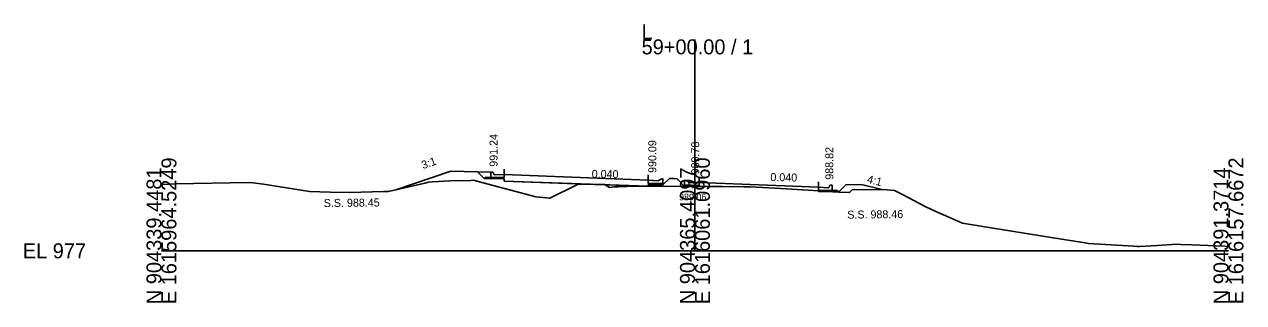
# Model space of a CAD drawing. Extents: x 1009 to 7438, y -1586 to 7964.
# Drawn here: x 5009.2 to 5237.7, y 6914 to 6966.1 of the extents above; entities that cross this region are included whole.
import ezdxf

# ---------------------------------------------------------------- set-up
doc = ezdxf.new("R2010")
doc.units = 0
for name, color, linetype in [('Default', 7, 'Continuous'), ('Exist Cross Section Cell', 7, 'Continuous'), ('Exist XS Center Line Elevation Label', 7, 'Continuous'), ('Exist XS Ground Line', 7, 'Continuous'), ('Prop XS Earthwork Shape', 7, 'Continuous'), ('Prop XS EOT Tick Mark', 7, 'Continuous'), ('Prop XS Finish Grade', 7, 'Continuous'), ('Prop XS Finish Grade CurbGutter', 7, 'Continuous'), ('Prop XS Finish Grade Earthwork', 7, 'Continuous'), ('Prop XS Finish Grade Pavement', 7, 'Continuous'), ('Prop XS Hydro Elevations', 7, 'Continuous'), ('Prop XS Pvmt Edge Slope', 7, 'Continuous'), ('Prop XS SE Text', 7, 'Continuous'), ('Prop XS Side Slope Text', 7, 'Continuous'), ('Prop XS SS Elevation Text', 7, 'Continuous'), ('Prop XS Subgrade CurbGutter', 7, 'Continuous'), ('Prop XS Subgrade Earthwork', 7, 'Continuous')]:
    doc.layers.add(name, color=color, linetype=linetype)

msp = doc.modelspace()

# ---------------------------------------------------------------- linework, layer by layer
at = {"layer": 'Default'}
msp.add_line((5133.69, 6936.51), (5134.89, 6936.51), dxfattribs=at)
at = {"layer": 'Exist Cross Section Cell'}
for p, q in [((5134.89, 6923.73), (5134.89, 6963.32)), ((5034.89, 6923.73), (5134.89, 6923.73)), ((5134.89, 6923.73), (5234.89, 6923.73))]:
    msp.add_line(p, q, dxfattribs=at)
at = {"layer": 'Exist XS Ground Line'}
for p, q in [((5034.89, 6936.13), (5037.55, 6936.3)), ((5037.55, 6936.3), (5051.23, 6936.5)), ((5051.23, 6936.5), (5052.06, 6936.48)), ((5052.06, 6936.48), (5053.99, 6936.2)), ((5053.99, 6936.2), (5062.65, 6934.85)), ((5077.42, 6934.86), (5084.24, 6936.42)), ((5084.24, 6936.42), (5084.96, 6936.57)), ((5084.96, 6936.57), (5085.67, 6936.62)), ((5085.67, 6936.62), (5089.01, 6936.81)), ((5089.01, 6936.81), (5092.86, 6936.92)), ((5092.86, 6936.92), (5093.33, 6936.93)), ((5093.33, 6936.93), (5105.05, 6933.84)), ((5107.67, 6933.58), (5112.52, 6935.98)), ((5112.52, 6935.98), (5113.03, 6936.23)), ((5113.03, 6936.23), (5113.34, 6936.22)), ((5113.34, 6936.22), (5117.99, 6936.13)), ((5117.99, 6936.13), (5118.39, 6935.87)), ((5062.65, 6934.85), (5066.49, 6934.73)), ((5066.49, 6934.73), (5070.2, 6934.68)), ((5070.2, 6934.68), (5076.51, 6934.84)), ((5076.51, 6934.84), (5077.42, 6934.86)), ((5105.05, 6933.84), (5107.11, 6933.63)), ((5118.39, 6935.87), (5118.89, 6935.57)), ((5118.89, 6935.57), (5119.72, 6935.68)), ((5119.72, 6935.68), (5120.55, 6935.74)), ((5120.55, 6935.74), (5122.11, 6935.75)), ((5122.11, 6935.75), (5128.91, 6935.82)), ((5128.91, 6935.82), (5134.89, 6935.79)), ((5134.89, 6935.79), (5137.09, 6935.78)), ((5137.09, 6935.78), (5140.05, 6935.76)), ((5140.05, 6935.76), (5144.04, 6935.73)), ((5144.04, 6935.73), (5145.24, 6935.71)), ((5145.24, 6935.71), (5149.87, 6935.48)), ((5149.87, 6935.48), (5151, 6935.42)), ((5151, 6935.42), (5160.19, 6934.81)), ((5160.19, 6934.81), (5161.88, 6934.7)), ((5161.88, 6934.7), (5163.89, 6934.62)), ((5163.89, 6934.62), (5164.37, 6935.14)), ((5164.37, 6935.14), (5168.84, 6935.21)), ((5168.84, 6935.21), (5169.4, 6935.23)), ((5169.4, 6935.23), (5170.94, 6935.12)), ((5170.94, 6935.12), (5172.3, 6935.05)), ((5172.3, 6935.05), (5173.91, 6934.19)), ((5173.91, 6934.19), (5177.81, 6932.13)), ((5107.11, 6933.63), (5107.67, 6933.58)), ((5177.81, 6932.13), (5179.46, 6931.36)), ((5179.46, 6931.36), (5185.05, 6928.9)), ((5185.05, 6928.9), (5188.84, 6928.29)), ((5188.84, 6928.29), (5199.71, 6926.56)), ((5199.71, 6926.56), (5202.01, 6926.14)), ((5202.01, 6926.14), (5208.03, 6925.21)), ((5208.03, 6925.21), (5208.63, 6925.13)), ((5208.63, 6925.13), (5217.18, 6924.6)), ((5217.18, 6924.6), (5217.77, 6924.56)), ((5217.77, 6924.56), (5218.24, 6924.53)), ((5218.24, 6924.53), (5221.55, 6924.75)), ((5221.55, 6924.75), (5225.22, 6924.99)), ((5225.22, 6924.99), (5225.96, 6924.94)), ((5225.96, 6924.94), (5228.03, 6924.85)), ((5228.03, 6924.85), (5232.55, 6924.65)), ((5232.55, 6924.65), (5234.19, 6924.59)), ((5234.19, 6924.59), (5234.89, 6924.52))]:
    msp.add_line(p, q, dxfattribs=at)
at = {"layer": 'Prop XS Earthwork Shape'}
for points in [[(5113.03, 6936.23), (5113.34, 6936.22), (5116.1, 6936.17), (5099.14, 6936.78), (5099.14, 6937.18), (5095.39, 6937.25), (5094.12, 6938.52), (5089.14, 6938.63), (5078.81, 6935.18), (5084.24, 6936.42), (5084.96, 6936.57), (5085.67, 6936.62), (5089.01, 6936.81), (5092.86, 6936.92), (5093.33, 6936.93), (5105.05, 6933.84), (5107.11, 6933.63), (5107.67, 6933.58), (5112.52, 6935.98)], [(5117.99, 6936.13), (5118.04, 6936.1), (5116.1, 6936.17)], [(5126.14, 6935.81), (5118.04, 6936.1), (5118.39, 6935.87), (5118.89, 6935.57), (5119.72, 6935.68), (5120.55, 6935.74), (5122.11, 6935.75), (5128.91, 6935.82), (5132.92, 6935.8), (5131.53, 6937.18), (5130.97, 6937.29), (5130.11, 6937.27), (5128.9, 6936.06), (5126.15, 6936.1)], [(5161.83, 6934.75), (5163.17, 6936.09), (5166.08, 6936.15), (5169.93, 6935.19), (5169.4, 6935.23), (5168.84, 6935.21), (5164.37, 6935.14), (5163.89, 6934.62), (5161.88, 6934.7), (5160.74, 6934.77)], [(5132.96, 6935.8), (5134.89, 6935.79), (5135.69, 6935.79), (5135.69, 6935.72), (5132.94, 6935.78)], [(5158.08, 6934.83), (5160.74, 6934.77), (5160.19, 6934.81), (5158.08, 6934.95)]]:
    msp.add_lwpolyline(points, close=True, dxfattribs=at)
at = {"layer": 'Prop XS EOT Tick Mark'}
for p, q in [((5099.14, 6938.01), (5099.14, 6939.01)), ((5126.15, 6936.93), (5126.15, 6937.93)), ((5135.69, 6936.55), (5135.69, 6937.55)), ((5158.08, 6935.66), (5158.08, 6936.66))]:
    msp.add_line(p, q, dxfattribs=at)
at = {"layer": 'Prop XS Finish Grade'}
msp.add_line((5096.64, 6938.47), (5094.12, 6938.52), dxfattribs=at)
at = {"layer": 'Prop XS Finish Grade CurbGutter'}
for p, q in [((5096.64, 6938.47), (5096.89, 6938.47)), ((5096.89, 6938.47), (5097.02, 6938.43)), ((5097.11, 6938.34), (5097.02, 6938.43)), ((5097.18, 6938.09), (5097.11, 6938.34)), ((5097.27, 6938), (5097.18, 6938.09)), ((5097.39, 6937.97), (5097.27, 6938)), ((5099.14, 6938.01), (5097.39, 6937.97)), ((5126.15, 6936.93), (5126.9, 6936.89)), ((5126.15, 6936.93), (5128.14, 6936.82)), ((5128.14, 6936.99), (5128.89, 6937.24)), ((5128.14, 6936.82), (5128.14, 6936.99)), ((5133.69, 6936.68), (5132.94, 6936.93)), ((5133.69, 6936.51), (5133.69, 6936.68)), ((5135.69, 6936.55), (5133.69, 6936.51)), ((5135.69, 6936.55), (5134.94, 6936.54)), ((5160.11, 6935.92), (5160.21, 6936.01)), ((5160.33, 6936.04), (5160.21, 6936.01)), ((5160.58, 6936.04), (5160.33, 6936.04)), ((5158.08, 6935.66), (5159.83, 6935.55)), ((5159.83, 6935.55), (5159.96, 6935.58)), ((5159.96, 6935.58), (5160.05, 6935.67)), ((5160.05, 6935.67), (5160.11, 6935.92))]:
    msp.add_line(p, q, dxfattribs=at)
at = {"layer": 'Prop XS Finish Grade Earthwork'}
for p, q in [((5089.14, 6938.63), (5078.81, 6935.18)), ((5094.12, 6938.52), (5089.14, 6938.63)), ((5130.11, 6937.27), (5130.97, 6937.29)), ((5130.97, 6937.29), (5131.53, 6937.18)), ((5163.17, 6936.09), (5166.08, 6936.15)), ((5166.08, 6936.15), (5169.93, 6935.19))]:
    msp.add_line(p, q, dxfattribs=at)
at = {"layer": 'Prop XS Finish Grade Pavement'}
for p, q in [((5099.14, 6938.01), (5126.15, 6936.93)), ((5135.69, 6936.55), (5158.08, 6935.66))]:
    msp.add_line(p, q, dxfattribs=at)
at = {"layer": 'Prop XS Pvmt Edge Slope'}
for p, q in [((5095.64, 6937.49), (5095.39, 6937.25)), ((5096.64, 6937.48), (5095.64, 6937.49)), ((5127.65, 6936.33), (5128.89, 6936.31)), ((5128.65, 6936.31), (5128.9, 6936.06)), ((5134.19, 6936), (5132.94, 6936.03)), ((5133.19, 6936.02), (5132.94, 6935.78)), ((5160.58, 6935.03), (5161.58, 6935.01)), ((5161.58, 6935.01), (5161.83, 6934.75))]:
    msp.add_line(p, q, dxfattribs=at)
at = {"layer": 'Prop XS Subgrade CurbGutter'}
for p, q in [((5096.64, 6937.48), (5096.64, 6938.47)), ((5099.14, 6937.43), (5096.64, 6937.48)), ((5099.14, 6938.01), (5099.14, 6937.43)), ((5126.15, 6936.93), (5126.15, 6936.35)), ((5126.15, 6936.35), (5127.65, 6936.33)), ((5128.89, 6936.31), (5128.89, 6937.24)), ((5132.94, 6936.03), (5132.94, 6936.93)), ((5135.69, 6935.97), (5134.19, 6936)), ((5135.69, 6936.55), (5135.69, 6935.97)), ((5160.58, 6935.03), (5160.58, 6936.04)), ((5158.08, 6935.66), (5158.08, 6935.08)), ((5158.08, 6935.08), (5160.58, 6935.03))]:
    msp.add_line(p, q, dxfattribs=at)
at = {"layer": 'Prop XS Subgrade Earthwork'}
for p, q in [((5095.39, 6937.25), (5094.12, 6938.52)), ((5099.14, 6937.18), (5095.39, 6937.25)), ((5099.14, 6936.78), (5099.14, 6937.18)), ((5126.14, 6935.81), (5099.14, 6936.78)), ((5126.15, 6935.81), (5126.15, 6936.1)), ((5126.15, 6936.1), (5128.9, 6936.06)), ((5128.9, 6936.06), (5130.11, 6937.27)), ((5132.94, 6935.78), (5131.53, 6937.18)), ((5161.83, 6934.75), (5163.17, 6936.09)), ((5135.69, 6935.72), (5132.94, 6935.78)), ((5135.69, 6935.72), (5135.69, 6935.79)), ((5135.69, 6935.64), (5135.69, 6935.64)), ((5158.08, 6934.83), (5158.08, 6934.95)), ((5158.08, 6934.83), (5161.83, 6934.75))]:
    msp.add_line(p, q, dxfattribs=at)

# ---------------------------------------------------------------- texts
at = {"layer": 'Exist Cross Section Cell'}
for s, p in [('L', (5124.89, 6963.32)), ('59+00.00 / 1', (5124.89, 6960.52)), ('EL 977', (5008.89, 6922.33))]:
    msp.add_text(s, height=2.8, dxfattribs=at).set_placement(p)
for s, p in [('E 1615964.5249', (5037.69, 6913.73)), ('E 1616061.0960', (5137.69, 6913.73)), ('E 1616157.6672', (5237.69, 6913.73)), ('N 904339.4481', (5034.89, 6913.73)), ('N 904365.4097', (5134.89, 6913.73)), ('N 904391.3714', (5234.89, 6913.73))]:
    msp.add_text(s, height=2.8, rotation=90, dxfattribs=at).set_placement(p)
at = {"layer": 'Exist XS Center Line Elevation Label'}
msp.add_text('989.06', height=1.25, dxfattribs=at).set_placement((5131.91, 6933.17))
at = {"layer": 'Prop XS Hydro Elevations'}
for s, p in [('991.24', (5097.89, 6939.47)), ('990.09', (5127.65, 6938.31)), ('989.78', (5135.69, 6938.04)), ('988.82', (5160.83, 6937.04))]:
    msp.add_text(s, height=1.5, rotation=90, dxfattribs=at).set_placement(p)
at = {"layer": 'Prop XS SE Text'}
for rotation, p in [(359.0652, (5115.53, 6937.4)), (358.8542, (5149.02, 6936.8))]:
    msp.add_text('0.040', height=1.5, rotation=rotation, dxfattribs=at).set_placement(p)
at = {"layer": 'Prop XS Side Slope Text'}
for s, rotation, p in [('3:1', 18.4349, (5083.92, 6939.02)), ('4:1', 345.9638, (5167.05, 6936.5))]:
    msp.add_text(s, height=1.5, rotation=rotation, dxfattribs=at).set_placement(p)
at = {"layer": 'Prop XS SS Elevation Text'}
for s, p in [('S.S. 988.45', (5065.32, 6931.93)), ('S.S. 988.46', (5163.45, 6929.75))]:
    msp.add_text(s, height=1.5, rotation=0.5729, dxfattribs=at).set_placement(p)

doc.saveas('drawing.dxf')
